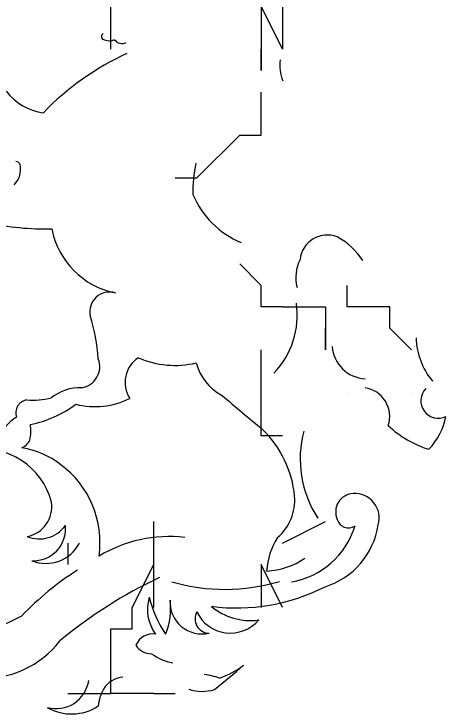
# Model space of a CAD drawing. Extents: x -12 to 6962, y -3756 to 679.
# Drawn here: x 5145.323 to 5146.653, y -295.193 to -293.037 of the extents above; entities that cross this region are included whole.
import ezdxf

# ---------------------------------------------------------------- set-up
doc = ezdxf.new("R2010")
doc.units = 0
doc.layers.add('Level 1', color=7, linetype='Continuous')

msp = doc.modelspace()

# ---------------------------------------------------------------- linework, layer by layer
at = {"layer": 'Level 1'}
for points in [[(5145.6211, -293.1455), (5145.6211, -293.1455), (5145.6211, -293.1455), (5145.6211, -293.1455), (5145.6211, -293.1455), (5145.6211, -293.1455), (5145.6211, -293.1455), (5145.6211, -293.1455), (5145.6211, -293.0133)], [(5146.1501, -293.0133), (5146.1501, -293.1455), (5146.084, -293.0133)], [(5146.084, -293.0133), (5146.084, -293.1455), (5146.084, -293.1455), (5146.084, -293.1455), (5146.084, -293.1455), (5146.084, -293.1455), (5146.084, -293.2116), (5146.084, -293.2116), (5146.084, -293.1455), (5146.084, -293.1455), (5146.084, -293.1455)], [(5145.6211, -293.1455), (5145.6211, -293.1455), (5145.6211, -293.1455)], [(5145.8195, -293.5423), (5145.8195, -293.5423), (5145.8856, -293.5423), (5145.8856, -293.5423), (5145.8856, -293.5423), (5146.0179, -293.41), (5146.0179, -293.41), (5146.0179, -293.41), (5146.0179, -293.41), (5146.0179, -293.41), (5146.0179, -293.41), (5146.0179, -293.41), (5146.0179, -293.41), (5146.0179, -293.41), (5146.084, -293.41), (5146.084, -293.41), (5146.084, -293.41), (5146.084, -293.3439), (5146.084, -293.3439), (5146.084, -293.3439), (5146.084, -293.2778), (5146.084, -293.2778), (5146.084, -293.2778)], [(5146.0179, -293.8068), (5146.084, -293.8729)], [(5146.1501, -293.939), (5146.084, -293.939), (5146.084, -293.8729)], [(5146.5469, -294.0713), (5146.4807, -294.0051), (5146.4807, -293.939), (5146.4146, -293.939), (5146.4146, -293.939), (5146.3485, -293.939), (5146.3485, -293.8729), (5146.3485, -293.8729)], [(5146.1501, -293.939), (5146.1501, -293.939), (5146.2824, -293.939), (5146.2824, -293.939), (5146.2824, -293.939), (5146.2824, -294.0051), (5146.2824, -294.0713), (5146.2824, -294.0713), (5146.2824, -294.0713), (5146.2824, -294.0051), (5146.2824, -294.0051), (5146.2824, -294.0713), (5146.2824, -294.0713)], [(5146.1501, -294.3358), (5146.084, -294.3358), (5146.084, -294.2696), (5146.084, -294.2035), (5146.084, -294.2035), (5146.084, -294.0713)], [(5146.3485, -294.2035), (5146.3485, -294.2035)], [(5146.5469, -294.2035), (5146.5469, -294.2035)], [(5145.7534, -294.8648), (5145.7534, -294.7325), (5145.7534, -294.7325), (5145.7534, -294.7325), (5145.7534, -294.6664), (5145.7534, -294.6003)], [(5146.1501, -294.6664), (5146.1501, -294.6664), (5146.2824, -294.6003)], [(5145.4889, -294.6664), (5145.4889, -294.7325)], [(5145.4889, -295.1293), (5145.6211, -295.1293), (5145.6211, -295.1293), (5145.6211, -295.1293), (5145.6211, -295.1293), (5145.6211, -295.1293), (5145.6211, -295.1293), (5145.6211, -294.997), (5145.6211, -294.997), (5145.6211, -294.9309), (5145.6211, -294.9309), (5145.6211, -294.9309), (5145.6211, -294.9309), (5145.6872, -294.9309), (5145.6872, -294.9309), (5145.6872, -294.9309), (5145.6872, -294.8648), (5145.7534, -294.7325)], [(5146.1501, -294.8648), (5146.084, -294.7325), (5146.084, -294.8648)], [(5145.7534, -295.1293), (5145.7534, -295.1293), (5145.7534, -295.1293), (5145.7534, -295.1293), (5145.7534, -295.1293), (5145.7534, -295.1293), (5145.6872, -295.1293), (5145.6872, -295.1293), (5145.6872, -295.1293), (5145.6211, -295.1293), (5145.6211, -295.1293)], [(5145.7534, -295.1293), (5145.7534, -295.1293), (5145.7534, -295.1293), (5145.7534, -295.1293), (5145.7534, -295.1293), (5145.8195, -295.1293), (5145.8195, -295.1293), (5145.8195, -295.1293)]]:
    msp.add_lwpolyline(points, dxfattribs=at)
for centre, radius, start, end in [((5145.6028, -293.1067), 0.0108, 117.0753, 261.6789), ((5145.6157, -293.0753), 0.0444, 250.9775, 292.4118), ((5145.6552, -293.1008), 0.0275, 214.758, 298.1598), ((5146.0307, -293.939), 0.8593, 114.7757, 135.9226), ((5146.273, -293.1945), 0.1317, 173.1165, 201.9007), ((5145.4348, -293.173), 0.1696, 216.9084, 262.7413), ((5145.3266, -293.5081), 0.0167, 344.0024, 81.9747), ((5146.2831, -293.5824), 0.4094, 167.9624, 181.4978), ((5145.2787, -293.5171), 0.0642, 313.4312, 3.9064), ((5146.1288, -293.4864), 0.2763, 202.7107, 247.2893), ((5145.4155, -292.9072), 0.7917, 257.2534, 271.719), ((5145.684, -293.6519), 0.2492, 190.793, 258.6655), ((5146.2874, -293.8021), 0.0842, 68.739, 173.8177), ((5146.2249, -293.9027), 0.2018, 31.6762, 62.5348), ((5146.3148, -293.8486), 0.1242, 153.4266, 194.2463), ((5145.6167, -293.9539), 0.0605, 72.3423, 192.6287), ((5145.9378, -293.9648), 0.2575, 316.0762, 8.2444), ((5145.0118, -294.1377), 0.5719, 3.8887, 17.3604), ((5146.7738, -294.0301), 0.2124, 181.2628, 220.3928), ((5146.409, -294.0543), 0.1061, 183.6113, 267.4517), ((5145.5209, -294.1228), 0.066, 279.0523, 21.2263), ((5145.7554, -294.1715), 0.0906, 123.1104, 213.0952), ((5145.8182, -293.843), 0.2764, 246.0351, 283.6734), ((5146.0391, -294.0691), 0.1613, 195.2591, 241.5089), ((5145.5275, -294.3329), 0.1449, 88.4988, 128.3711), ((5146.3909, -294.2764), 0.089, 341.5031, 81.3634), ((5173.7084, -261.2286), 43.1009, 229.92799, 230.14894), ((5146.6293, -294.2283), 0.0537, 134.9342, 296.5148), ((5145.3683, -294.2654), 0.0401, 99.5213, 199.2659), ((5145.379, -293.9819), 0.2445, 265.9437, 283.8624), ((5145.572, -294.0056), 0.2407, 255.8626, 296.5222), ((5145.299, -293.948), 0.3614, 281.854, 306.3672), ((5145.3964, -294.3883), 0.128, 121.0116, 159.9528), ((5146.4432, -294.2319), 0.2147, 317.2276, 348.0555), ((5145.2526, -294.3218), 0.1223, 346.9405, 9.4936), ((5145.8587, -294.5532), 0.3298, 5.4504, 45.5735), ((5146.693, -294.0751), 0.3163, 226.5182, 253.064), ((5146.5414, -294.4065), 0.3372, 165.3778, 212.8369), ((5145.3217, -294.3226), 0.0568, 296.0506, 331.7876), ((5145.2262, -294.5961), 0.2194, 14.7835, 99.0413), ((5145.3114, -294.6221), 0.251, 51.7072, 81.9384), ((5145.2902, -294.6644), 0.2974, 351.8566, 53.5497), ((5146.0345, -294.5337), 0.153, 310.8658, 4.4411), ((5146.3699, -294.5703), 0.0565, 92.467, 204.6307), ((5146.3719, -294.5893), 0.0756, 343.6733, 93.3771), ((5145.3449, -294.5538), 0.0944, 281.4974, 8.3436), ((5146.3527, -294.5841), 0.0356, 195.8219, 304.7466), ((5145.4009, -294.5553), 0.0983, 247.7724, 324.8594), ((5145.383, -294.6222), 0.0987, 267.088, 6.0246), ((5146.1358, -294.5413), 0.2479, 279.6055, 343.1121), ((5146.2102, -294.5748), 0.2369, 287.323, 351.3272), ((5145.8012, -295.0664), 0.42, 83.5294, 121.0403), ((5146.3221, -294.7681), 0.222, 147.6731, 175.9541), ((5145.421, -294.6125), 0.1166, 248.3565, 332.4841), ((5146.0907, -294.5259), 0.2268, 272.5284, 304.3956), ((5146.0244, -295.544), 0.9417, 122.4844, 136.0337), ((5146.3743, -296.0593), 1.4212, 115.1192, 129.8232), ((5145.9723, -294.2191), 0.5898, 253.9198, 286.5941), ((5146.0088, -294.2681), 0.5982, 262.5008, 297.0355), ((5145.8613, -294.8707), 0.1278, 163.0097, 216.5236), ((5146.109, -294.7369), 0.3824, 194.6123, 213.2952), ((5145.6065, -294.8691), 0.1987, 336.969, 7.9081), ((5145.9021, -294.8475), 0.0989, 176.6779, 282.5879), ((5145.9244, -294.8999), 0.0441, 150.5341, 269.1298), ((5145.9892, -294.8293), 0.1143, 205.305, 319.6743), ((5146.051, -294.7178), 0.1872, 230.0265, 277.7737), ((5145.041, -294.3282), 0.6398, 285.4794, 298.5316), ((5145.7502, -295.0026), 0.0564, 81.4675, 156.9117), ((5145.2288, -294.7847), 0.2983, 267.2715, 322.1108), ((5145.7441, -294.9544), 0.0527, 209.6832, 271.9419), ((5145.8444, -294.8663), 0.1718, 235.0275, 259.045), ((5144.3523, -293.1499), 2.5289, 308.9088, 311.5639), ((5145.8638, -294.8259), 0.2727, 289.7303, 307.5711), ((5145.8933, -295.2424), 0.1716, 68.6185, 85.0003), ((5145.453, -295.0753), 0.1009, 254.1707, 351.8476), ((5145.6613, -295.1512), 0.0715, 92.876, 150.7428), ((5145.7031, -295.1785), 0.1214, 149.1401, 175.1025), ((5145.9031, -294.9868), 0.1362, 251.9002, 285.9631), ((5145.5004, -295.0444), 0.1483, 239.6385, 303.4872)]:
    msp.add_arc(centre, radius, start, end, dxfattribs=at)

doc.saveas('drawing.dxf')
